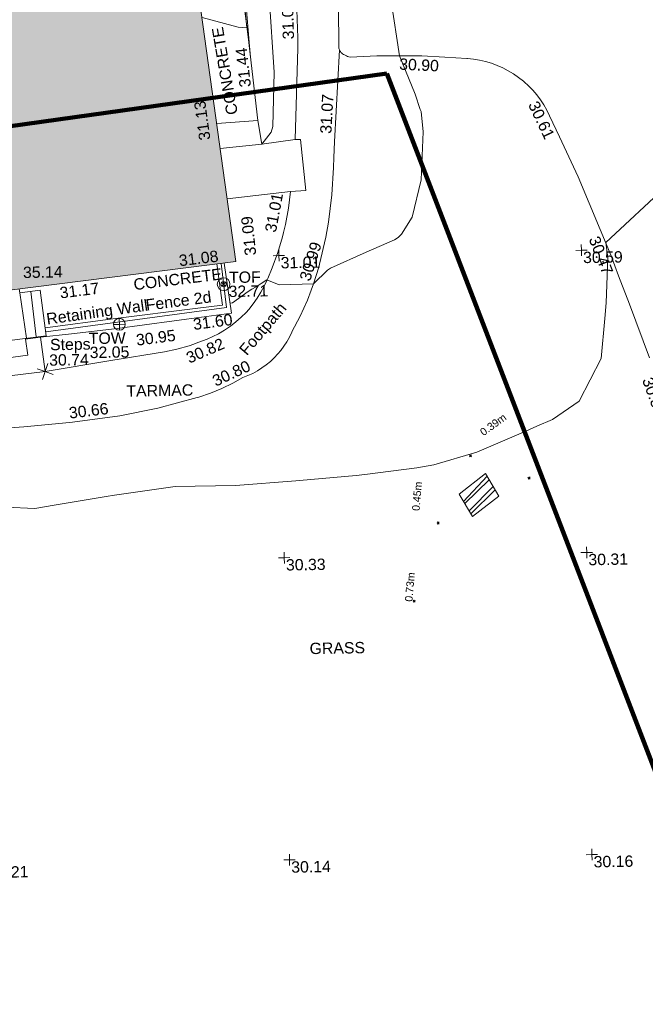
# Model space of a CAD drawing. Header units: millimetres. Extents: x -287732 to 520720, y -88450 to 287754.
# Tile 328 of 383: x 257428 to 278111, y 94462 to 127044. Entities that reach past the tile are written whole.
import ezdxf

# ---------------------------------------------------------------- set-up
doc = ezdxf.new("R2010")
doc.units = ezdxf.units.MM
for name, pattern in [('IMPORT-HIDDEN2 _3_', [4762.5, 3175, -1587.5]), ('IMPORT-UG_ELEC_QLB2 _2_', [2500, 1500, -300, 0, -50, 150, -300, 0, -200]), ('IMPORT-UG_ELEC_STREET LIGHTING_QLB2 _2_', [2700, 1500, -300, 0, -250, 150, -300, 0, -200])]:
    doc.linetypes.add(name, pattern=pattern)
for name, color, linetype, lineweight, true_color in [('00__TOPO__TOP_OF_FENCE_SYMBOL', 7, 'Continuous', 9, 0x666666), ('00_TOPO_TOP_OF_WALL', 7, 'Continuous', 9, 0x666666), ('00_UAV_BUILDING_OUTLINE', 5, 'Continuous', 9, 0x0000ff), ('00_UAV_EAVE', 7, 'Continuous', 9, 0x666666), ('00_UAV_FENCE', 7, 'Continuous', 9, 0x264c2f), ('00_UAV_FENCE_2D', 7, 'Continuous', 9, 0x264c2f), ('00_UAV_FOOTPATH', 7, 'Continuous', 9, 0xa50000), ('00_UAV_LEVEL_SPOT', 7, 'Continuous', 9, 0x666666), ('00_UAV_SLOPE_BOTTOM', 30, 'Continuous', 9, 0xff7f00), ('00_UAV_SLOPE_TOP', 40, 'Continuous', 9, 0xffbf00), ('00_UAV_STEPS', 7, 'Continuous', 9, 0x666666), ('00_UAV_TOP_OF_FENCE', 6, 'Continuous', 9, 0xff00ff), ('00_UAV_TOP_OF_WALL', 7, 'Continuous', 9, 0x666666), ('00_UAV_WALL_RETAINING', 7, 'Continuous', 9, 0x7c00a5), ('01_DTM_CONTOUR_MNR', 7, 'Continuous', 9, 0xa5a552), ('12333-PUM-2D-U-0001-C01 - Rev2_REVIT IMPORT_dwg', 7, 'Continuous', 9, 0x767676), ('A_RHA_Line', 7, 'Continuous', 9, 0x00a600), ('PUM-CHAMBER EXTENTS', 6, 'IMPORT-HIDDEN2 _3_', 9, 0xff00ff), ('PUM-ELECTRIC-QLB2', 1, 'IMPORT-UG_ELEC_QLB2 _2_', 9, 0xff0000)]:
    doc.layers.add(name, color=color, linetype=linetype, lineweight=lineweight, true_color=true_color)
for name, color, linetype, lineweight in [('00_UAV_DRIVE_WAY', 7, 'Continuous', 9), ('00_UAV_SURFACE', 7, 'Continuous', 9), ('00_UAV_SURVEY_TEXT', 7, 'Continuous', 9), ('A_RHA_Detail', 7, 'Continuous', 9), ('GEN-TEXT', 7, 'Continuous', 9)]:
    doc.layers.add(name, color=color, linetype=linetype, lineweight=lineweight)
doc.styles.add('Arial_1', font='arial.ttf', dxfattribs={"height": 250})
doc.styles.add('Swis721 Lt BT_2', font='swissl.ttf', dxfattribs={"height": 375})

# ---------------------------------------------------------------- blocks, each defined once
blk = doc.blocks.new('12333-PUM-2D-U-0001-C01 - Rev2_REVIT IMPORT_dwg_MSL_Node_Linework_1-2077247-Site Location Plan Proposed')
at = {"layer": '00_UAV_STEPS', "color": 254, "true_color": 0xcccccc, "flags": 128}
for points in [[(257, 705), (0, 0), (-705, 257)], [(705, -257), (0, 0), (-257, -705)]]:
    blk.add_lwpolyline(points, dxfattribs=at)
blk = doc.blocks.new('12333-PUM-2D-U-0001-C01 - Rev2_REVIT IMPORT_dwg_MSL_Node_LineworkTOF-2077248-Site Location Plan Proposed')
at = {"layer": '00__TOPO__TOP_OF_FENCE_SYMBOL', "color": 254, "true_color": 0xcccccc, "flags": 128}
for points in [[(165, 165), (0, 0), (-165, 165)], [(165, -165), (0, 0), (-165, -165)]]:
    blk.add_lwpolyline(points, dxfattribs=at)
at = {"layer": '00__TOPO__TOP_OF_FENCE_SYMBOL', "color": 254, "true_color": 0xcccccc}
for radius in [563, 234]:
    blk.add_circle((0, 0), radius, dxfattribs=at)
blk = doc.blocks.new('12333-PUM-2D-U-0001-C01 - Rev2_REVIT IMPORT_dwg_TOW-2077249-Site Location Plan Proposed')
at = {"layer": '00_TOPO_TOP_OF_WALL', "color": 254, "true_color": 0xcccccc, "flags": 128}
for points in [[(0, 525), (0, 0), (-525, 0)], [(525, 0), (0, 0), (0, -525)]]:
    blk.add_lwpolyline(points, dxfattribs=at)
at = {"layer": '00_TOPO_TOP_OF_WALL', "color": 254, "true_color": 0xcccccc}
blk.add_circle((0, 0), 525, dxfattribs=at)
blk = doc.blocks.new('12333-PUM-2D-U-0001-C01 - Rev2_REVIT IMPORT_dwg_UAV-2077255-Site Location Plan Proposed')
at = {"layer": '00_UAV_LEVEL_SPOT', "color": 254, "true_color": 0xcccccc, "flags": 128}
for points in [[(0, -500), (0, 0), (-500, 0)], [(500, 0), (0, 0), (0, 500)]]:
    blk.add_lwpolyline(points, dxfattribs=at)
blk = doc.blocks.new('12333-PUM-2D-U-0001-C01 - Rev2_REVIT IMPORT_dwg_MGS62954_T2_Galway_ITM_3d_Rev1-2077680-Site Location Plan Proposed')
at = {"layer": '00_UAV_DRIVE_WAY', "color": 254, "true_color": 0xcccccc, "flags": 128}
blk.add_lwpolyline([(534182184, 725666408), (534181555, 725668195), (534181216, 725669136), (534180977, 725669800), (534179932, 725672437), (534179339, 725673766), (534179025, 725674469), (534178940, 725674652), (534178843, 725674830), (534178735, 725675002), (534178616, 725675166), (534178488, 725675323), (534178350, 725675471), (534178202, 725675610), (534178180, 725675630), (534178023, 725675758), (534177859, 725675876), (534177687, 725675984), (534177509, 725676081), (534177325, 725676166), (534177137, 725676239), (534176944, 725676301), (534176747, 725676350), (534176548, 725676387), (534176347, 725676411), (534176319, 725676414), (534175601, 725676470), (534174842, 725676530), (534173354, 725676553), (534172472, 725676523), (534172428, 725676535), (534172385, 725676550), (534172343, 725676568), (534172302, 725676588), (534172263, 725676611), (534172253, 725676617), (534172216, 725676643), (534172180, 725676671), (534172162, 725676686), (534172147, 725676713), (534172134, 725676740), (534172122, 725676769), (534172121, 725676771), (534172111, 725676800), (534172104, 725676830), (534172098, 725676860), (534172096, 725676869), (534172115, 725678182)], dxfattribs=at)
at = {"layer": '00_UAV_FENCE', "color": 254, "true_color": 0xcccccc, "flags": 128}
blk.add_lwpolyline([(534169384, 725674483), (534169103, 725677252), (534168906, 725679071), (534168866, 725679449), (534168816, 725679904), (534168565, 725681874), (534167144, 725681656)], dxfattribs=at)
at = {"layer": '00_UAV_FENCE_2D', "color": 254, "true_color": 0xcccccc, "flags": 128}
blk.add_lwpolyline([(534162245, 725667609), (534168236, 725668309), (534168081, 725669774)], dxfattribs=at)
at = {"layer": '00_UAV_FOOTPATH', "color": 254, "true_color": 0xcccccc, "flags": 128}
for points in [[(534169384, 725674483), (534169496, 725673700), (534170600, 725673834), (534170746, 725676854), (534170747, 725676902), (534170752, 725677195), (534170707, 725679370)], [(534159344, 725664360), (534161468, 725664483), (534162750, 725664580), (534163075, 725664605), (534164646, 725664786), (534165906, 725665021), (534167213, 725665347), (534167270, 725665363), (534167654, 725665484), (534167657, 725665485), (534168036, 725665632), (534168405, 725665803), (534168740, 725665983), (534168905, 725666045), (534169066, 725666118), (534169222, 725666200), (534169372, 725666292), (534169517, 725666394), (534169654, 725666504), (534169785, 725666623), (534169907, 725666749), (534170002, 725666859), (534170110, 725666999), (534170208, 725667145), (534170297, 725667297), (534170377, 725667454), (534170385, 725667473), (534170667, 725667982), (534170914, 725668505), (534171046, 725668835), (534171130, 725669045), (534171311, 725669598), (534171339, 725669696), (534171556, 725670581), (534171651, 725671072), (534171781, 725671974), (534171854, 725672883), (534171866, 725673208), (534171904, 725673736), (534172121, 725676771)], [(534162203, 725666297), (534164381, 725666626), (534166156, 725666885), (534166569, 725666965), (534166977, 725667071), (534167130, 725667119), (534167179, 725667134), (534167575, 725667278), (534167960, 725667446), (534168161, 725667562), (534168353, 725667689), (534168538, 725667828), (534168713, 725667979), (534168878, 725668140), (534168969, 725668238), (534169117, 725668415), (534169255, 725668600), (534169380, 725668795), (534169493, 725668996), (534169593, 725669204), (534169614, 725669253), (534169769, 725669595), (534169967, 725670103), (534170132, 725670622), (534170167, 725670757), (534170236, 725671024), (534170344, 725671558), (534170419, 725672109)], [(534168319, 725671903), (534169272, 725671997), (534170419, 725672109)]]:
    blk.add_lwpolyline(points, dxfattribs=at)
at = {"layer": '00_UAV_SLOPE_BOTTOM', "color": 254, "true_color": 0xcccccc, "flags": 128}
blk.add_lwpolyline([(534168593, 725681906), (534168983, 725679476), (534169148, 725676943), (534169171, 725676582)], dxfattribs=at)
at = {"layer": '00_UAV_SLOPE_TOP', "color": 254, "true_color": 0xcccccc, "flags": 128}
blk.add_lwpolyline([(534169496, 725673700), (534169809, 725674083), (534169870, 725674271), (534169945, 725676067), (534169830, 725678573), (534169824, 725678717), (534169675, 725679946), (534169441, 725680916), (534169351, 725681187), (534169249, 725681418), (534169153, 725681554), (534168979, 725681803), (534168880, 725681872), (534168764, 725681916), (534168593, 725681906)], dxfattribs=at)
at = {"layer": '00_UAV_STEPS', "color": 254, "true_color": 0xcccccc}
for p, q in [((534161410, 725668914), (534161608, 725667411)), ((534161775, 725668954), (534161928, 725667447))]:
    blk.add_line(p, q, dxfattribs=at)
at = {"layer": '00_UAV_STEPS', "color": 254, "true_color": 0xcccccc, "flags": 128}
blk.add_lwpolyline([(534161396, 725669042), (534161410, 725668914), (534162091, 725668990), (534162259, 725667484), (534160960, 725667339), (534160749, 725669227), (534160647, 725670141), (534160945, 725670174)], dxfattribs=at)
blk.add_lwpolyline([(534159854, 725666641), (534161636, 725666847), (534161575, 725667376), (534162071, 725667434), (534162203, 725666297), (534159917, 725666067)], close=True, dxfattribs=at)
at = {"layer": '00_UAV_SURFACE', "color": 254, "true_color": 0xcccccc}
for p, q in [((534169384, 725674483), (534168018, 725674403)), ((534169496, 725673700), (534168117, 725673582))]:
    blk.add_line(p, q, dxfattribs=at)
at = {"layer": '00_UAV_SURFACE', "color": 254, "true_color": 0xcccccc, "flags": 128}
blk.add_lwpolyline([(534170419, 725672109), (534170925, 725672137), (534170784, 725673826), (534170600, 725673834)], dxfattribs=at)
at = {"layer": '00_UAV_WALL_RETAINING', "color": 254, "true_color": 0xcccccc, "flags": 128}
for points in [[(534168182, 725669785), (534168402, 725668121), (534166912, 725667952), (534165105, 725667743), (534164609, 725667686), (534163096, 725667531), (534162071, 725667434)], [(534162230, 725667748), (534164559, 725668014), (534167200, 725668295), (534168103, 725668392), (534167939, 725669759)]]:
    blk.add_lwpolyline(points, dxfattribs=at)
at = {"layer": '01_DTM_CONTOUR_MNR', "color": 254, "true_color": 0xcccccc, "flags": 128}
for points in [[(534173854, 725678356), (534174100, 725676540), (534174595, 725675267), (534174749, 725674756), (534174765, 725674731), (534174777, 725674709), (534174786, 725674686), (534174834, 725674016), (534174749, 725672420), (534174430, 725671198), (534174066, 725670633), (534173955, 725670531), (534173827, 725670454), (534172880, 725670059), (534171694, 725669553), (534171600, 725669490), (534171130, 725669050), (534169989, 725669031), (534169590, 725669200), (534169398, 725669083), (534169229, 725668983), (534169079, 725668909), (534168956, 725668834), (534168434, 725668467), (534168358, 725668450)], [(534166952, 725683247), (534167398, 725682555), (534167565, 725682009), (534167507, 725681788), (534167840, 725681767), (534168317, 725681837), (534168490, 725681900), (534168575, 725681880), (534168703, 725680925), (534168873, 725679762), (534168937, 725679229), (534169070, 725677550), (534168779, 725677584), (534167594, 725677922)], [(534182903, 725672122), (534180810, 725670240), (534180862, 725669829), (534180867, 725669739), (534180784, 725668247), (534180740, 725667726), (534180591, 725666414), (534179835, 725665015), (534178946, 725664420), (534178430, 725664209), (534178054, 725664044), (534176430, 725663381), (534174999, 725662989), (534174430, 725662896), (534172716, 725662706), (534172430, 725662680), (534170551, 725662541), (534170430, 725662534), (534168430, 725662420), (534166430, 725662420), (534164430, 725662168), (534164144, 725662134), (534162430, 725661871), (534161787, 725661777), (534160823, 725661837)]]:
    blk.add_lwpolyline(points, dxfattribs=at)
at = {"xscale": 0.375, "yscale": 0.375, "zscale": 0.375}
for name, p in [('12333-PUM-2D-U-0001-C01 - Rev2_REVIT IMPORT_dwg_UAV-2077255-Site Location Plan Proposed', (534170000, 725670000)), ('12333-PUM-2D-U-0001-C01 - Rev2_REVIT IMPORT_dwg_UAV-2077255-Site Location Plan Proposed', (534180000, 725670000)), ('12333-PUM-2D-U-0001-C01 - Rev2_REVIT IMPORT_dwg_MSL_Node_LineworkTOF-2077248-Site Location Plan Proposed', (534168152, 725669086)), ('12333-PUM-2D-U-0001-C01 - Rev2_REVIT IMPORT_dwg_TOW-2077249-Site Location Plan Proposed', (534164684, 725667817)), ('12333-PUM-2D-U-0001-C01 - Rev2_REVIT IMPORT_dwg_MSL_Node_Linework_1-2077247-Site Location Plan Proposed', (534162203, 725666297)), ('12333-PUM-2D-U-0001-C01 - Rev2_REVIT IMPORT_dwg_UAV-2077255-Site Location Plan Proposed', (534170000, 725660000)), ('12333-PUM-2D-U-0001-C01 - Rev2_REVIT IMPORT_dwg_UAV-2077255-Site Location Plan Proposed', (534180000, 725660000)), ('12333-PUM-2D-U-0001-C01 - Rev2_REVIT IMPORT_dwg_UAV-2077255-Site Location Plan Proposed', (534170000, 725650000)), ('12333-PUM-2D-U-0001-C01 - Rev2_REVIT IMPORT_dwg_UAV-2077255-Site Location Plan Proposed', (534180000, 725650000))]:
    blk.add_blockref(name, p, dxfattribs=at)
at = {"layer": '00_UAV_BUILDING_OUTLINE', "color": 251, "true_color": 0x666666, "char_height": 375, "width": 1495.9, "attachment_point": 1, "line_spacing_factor": 1.005062, "style": 'Swis721 Lt BT_2'}
for s, insert, rotation in [('31.13', (534167433, 725673836), 96.8735), ('31.09', (534168878, 725669997), 94.9322), ('31.17', (534162711, 725669077), 6.2504)]:
    blk.add_mtext(s, dxfattribs=dict(at, insert=insert, rotation=rotation))
at = {"layer": '00_UAV_DRIVE_WAY', "color": 251, "true_color": 0x666666, "char_height": 375, "width": 1495.9, "attachment_point": 1, "line_spacing_factor": 1.005062, "style": 'Swis721 Lt BT_2'}
for s, insert, rotation in [('30.90', (534174099, 725676457), 356.3608), ('30.61', (534178657, 725675007), 294.3615), ('30.47', (534180594, 725670502), 290.3384), ('30.32', (534182282, 725665799), 289.0314)]:
    blk.add_mtext(s, dxfattribs=dict(at, insert=insert, rotation=rotation))
at = {"layer": '00_UAV_EAVE', "insert": (534161528, 725669779), "char_height": 375, "width": 1495.9, "attachment_point": 1, "line_spacing_factor": 1.005062, "style": 'Swis721 Lt BT_2'}
blk.add_mtext('35.14', dxfattribs=at)
at = {"layer": '00_UAV_FENCE_2D', "color": 251, "true_color": 0x666666, "insert": (534165547, 725668625), "char_height": 375, "width": 2545.41, "attachment_point": 1, "rotation": 6.3371, "line_spacing_factor": 1.005062, "style": 'Swis721 Lt BT_2'}
blk.add_mtext('Fence 2d', dxfattribs=at)
at = {"layer": '00_UAV_FOOTPATH', "color": 251, "true_color": 0x666666, "char_height": 375, "attachment_point": 1, "line_spacing_factor": 1.005062, "style": 'Swis721 Lt BT_2'}
for s, insert, width, rotation in [('31.08', (534170249, 725677147), 1495.9, 90.5591), ('31.07', (534171428, 725674020), 1495.9, 85.9064), ('31.01', (534169543, 725670822), 1495.9, 78.4155), ('30.99', (534170655, 725669228), 1495.9, 71.6395), ('Footpath', (534168597, 725666936), 2436.18, 48.6024), ('30.82', (534166830, 725666821), 1495.9, 22.4111), ('30.80', (534167681, 725666038), 1495.9, 23.9392), ('30.66', (534162948, 725665099), 1495.9, 5.8455)]:
    blk.add_mtext(s, dxfattribs=dict(at, insert=insert, width=width, rotation=rotation))
at = {"layer": '00_UAV_LEVEL_SPOT', "char_height": 375, "width": 1495.9, "attachment_point": 1, "line_spacing_factor": 1.005062, "style": 'Swis721 Lt BT_2'}
for s, insert in [('31.01', (534170052, 725669949)), ('30.59', (534180052, 725669949)), ('30.33', (534170052, 725659949)), ('30.31', (534180052, 725659949)), ('30.21', (534160052, 725649949)), ('30.14', (534170052, 725649949)), ('30.16', (534180052, 725649949))]:
    blk.add_mtext(s, dxfattribs=dict(at, insert=insert))
at = {"layer": '00_UAV_SLOPE_BOTTOM', "color": 251, "true_color": 0x666666, "insert": (534168800, 725675571), "char_height": 375, "width": 1495.9, "attachment_point": 1, "rotation": 95.1724, "line_spacing_factor": 1.005062, "style": 'Swis721 Lt BT_2'}
blk.add_mtext('31.44', dxfattribs=at)
at = {"layer": '00_UAV_STEPS', "char_height": 375, "attachment_point": 1, "line_spacing_factor": 1.005062, "style": 'Swis721 Lt BT_2'}
for s, insert, width in [('Steps', (534162381, 725667373), 1552.89), ('30.74', (534162343, 725666862), 1495.9)]:
    blk.add_mtext(s, dxfattribs=dict(at, insert=insert, width=width))
at = {"layer": '00_UAV_SURVEY_TEXT', "color": 251, "true_color": 0x666666, "char_height": 375, "width": 3286.24, "attachment_point": 1, "line_spacing_factor": 1.005062, "style": 'Swis721 Lt BT_2'}
for insert, rotation in [((534168354, 725674658), 98.7503), ((534165158, 725669312), 5.944)]:
    blk.add_mtext('CONCRETE', dxfattribs=dict(at, insert=insert, rotation=rotation))
at = {"layer": '00_UAV_SURVEY_TEXT', "color": 251, "true_color": 0x666666, "char_height": 375, "attachment_point": 1, "line_spacing_factor": 1.005062, "style": 'Swis721 Lt BT_2'}
for s, insert, width in [('TARMAC', (534164877, 725665793), 2450.43), ('GRASS', (534170785, 725657170), 2018.28)]:
    blk.add_mtext(s, dxfattribs=dict(at, insert=insert, width=width))
at = {"layer": '00_UAV_TOP_OF_FENCE', "color": 251, "true_color": 0x666666, "char_height": 375, "attachment_point": 1, "line_spacing_factor": 1.005062, "style": 'Swis721 Lt BT_2'}
for s, insert, width in [('TOF', (534168336, 725669494), 1163.48), ('32.71', (534168313, 725669031), 1495.9)]:
    blk.add_mtext(s, dxfattribs=dict(at, insert=insert, width=width))
at = {"layer": '00_UAV_TOP_OF_WALL', "char_height": 375, "attachment_point": 1, "line_spacing_factor": 1.005062, "style": 'Swis721 Lt BT_2'}
for s, insert, width in [('TOW', (534163664, 725667555), 1343.94), ('32.05', (534163687, 725667091), 1495.9)]:
    blk.add_mtext(s, dxfattribs=dict(at, insert=insert, width=width))
at = {"layer": '00_UAV_WALL_RETAINING', "color": 251, "true_color": 0x666666, "char_height": 375, "attachment_point": 1, "line_spacing_factor": 1.005062, "style": 'Swis721 Lt BT_2'}
for s, insert, width, rotation in [('31.08', (534166671, 725670077), 1495.9, 5.8731), ('Retaining Wall', (534162253, 725668221), 3832.36, 6.9384), ('31.60', (534167100, 725667958), 1495.9, 6.551), ('30.95', (534165209, 725667473), 1495.9, 6.2189)]:
    blk.add_mtext(s, dxfattribs=dict(at, insert=insert, width=width, rotation=rotation))
blk = doc.blocks.new('12333-PUM-2D-U-0001-C01 - Rev2_REVIT IMPORT_dwg-1620468-Site Location Plan Proposed')
at = {"layer": 'PUM-CHAMBER EXTENTS', "true_color": 0xffaaff}
h = blk.add_hatch(dxfattribs=at)
h.set_pattern_fill('FP_3', color=211, style=0, pattern_type=2)
h.set_pattern_definition([(45, (-533641079.65, -725615854.36), (-265.16504294, 265.16504294), []), (45, (-533640902.87, -725615854.36), (-265.16504294, 265.16504294), [])])
h.paths.add_polyline_path([(535170, 45403), (536049, 46064), (535619, 46812), (534740, 46151)])
at = {"layer": 'GEN-TEXT', "color": 253, "true_color": 0xaaaaaa}
for p, q in [((535098, 47376), (535169, 47447)), ((535169, 47376), (535098, 47447)), ((537024, 46604), (537095, 46675)), ((537095, 46604), (537024, 46675)), ((533993, 45171), (534064, 45242)), ((534064, 45171), (533993, 45242)), ((533153, 42596), (533224, 42667)), ((533224, 42596), (533153, 42667))]:
    blk.add_line(p, q, dxfattribs=at)
at = {"layer": 'PUM-CHAMBER EXTENTS', "color": 211, "linetype": 'Continuous', "true_color": 0xffaaff, "flags": 128}
blk.add_lwpolyline([(536049, 46064), (535619, 46812), (534740, 46151), (535170, 45403)], close=True, dxfattribs=at)
blk.add_blockref('12333-PUM-2D-U-0001-C01 - Rev2_REVIT IMPORT_dwg_MGS62954_T2_Galway_ITM_3d_Rev1-2077680-Site Location Plan Proposed', (-533641080, -725615854))
at = {"layer": 'PUM-ELECTRIC-QLB2', "char_height": 250, "width": 1160.03, "attachment_point": 2, "line_spacing_factor": 0.941778, "style": 'Arial_1'}
for s, insert, rotation in [('0.39m', (535830, 48532), 35.0402), ('0.45m', (533220, 46117), 84.0754), ('0.73m', (532931, 43118), 84.0754)]:
    blk.add_mtext(s, dxfattribs=dict(at, insert=insert, rotation=rotation))

msp = doc.modelspace()

# ---------------------------------------------------------------- hatches: boundary and pattern name
at = {"layer": 'A_RHA_Detail', "true_color": 0xc0c0c0}
h = msp.add_hatch(color=9, dxfattribs=at)
h.paths.add_polyline_path([(-80881, -68503), (-80401, -68483), (-80401, -62985), (-24475, -63009), (-24456, -50840), (-36623, -50832), (-36623, -44229), (-50959, -44218), (-50959, -42574), (-54564, -42571), (-54566, -45054), (-92409, -45027), (-92412, -49202), (-100062, -49202), (-100052, -64853), (-86121, -64853), (-86092, -62958), (-84861, -62958), (-84855, -68240), (-80871, -68240)])
h.paths.add_polyline_path([(-137239, -68462), (-132720, -68433), (-132847, -62850), (-130455, -62917), (-130498, -61356), (-117581, -61423), (-117492, -49184), (-125137, -49178), (-125134, -45033), (-163007, -45006), (-163007, -44090), (-163124, -44090), (-163123, -42384), (-166564, -42384), (-166565, -44044), (-193158, -44025), (-193195, -62864), (-137270, -62917), (-137254, -65680)])
h.paths.add_polyline_path([(120311, -32334), (120312, -31611), (133451, -31638), (133469, -19718), (121296, -19692), (121320, -8191), (112277, -8172), (112263, -14811), (78286, -14740), (78293, -8167), (75242, -8161), (69356, -8153), (69354, -9157), (68373, -9155), (68373, -13706), (69334, -13708), (69325, -16250), (66623, -16250), (66620, -17995), (65989, -17995), (65985, -19731), (57152, -19712), (57127, -31560), (70278, -31587), (70278, -32272), (78264, -32285), (78267, -31020), (112336, -31091), (112336, -32318), (119781, -32333)])
h.paths.add_polyline_path([(7504, -1791), (15482, -674), (15484, 148), (56188, 206), (56156, 14338), (18017, 14236), (17968, 34313), (21727, 34324), (21709, 40608), (18010, 40608), (17996, 45484), (9770, 45421), (3966, 45447), (3985, 14177), (1023, 14177), (-277, 14191), (-232, 5968), (-226, 194), (553, 183), (7478, 143), (7489, -674)])
h.paths.add_polyline_path([(77756, 53), (77730, 1700), (94464, 1660), (94606, 17991), (88810, 18015), (88800, 14437), (69414, 14458), (69377, 100), (75242, 67)])
h.paths.add_polyline_path([(61252, 46454), (105775, 46473), (105768, 61853), (92285, 61853), (92309, 65784), (96107, 65768), (96060, 75209), (101085, 75072), (104988, 74765), (108404, 74364), (112009, 73787), (115645, 73050), (116891, 72762), (120209, 71893), (120865, 71704), (124136, 70670), (127436, 69481), (127820, 69395), (128274, 69332), (128732, 69307), (129190, 69320), (129645, 69372), (130095, 69461), (130535, 69588), (130963, 69751), (131376, 69950), (131771, 70182), (132163, 70461), (132496, 70742), (132821, 71065), (133117, 71414), (133384, 71787), (133617, 72179), (133817, 72591), (133983, 73018), (134112, 73458), (134204, 73907), (134258, 74362), (134273, 74820), (134251, 75277), (134190, 75731), (134091, 76179), (133955, 76617), (133783, 77041), (133576, 77450), (133336, 77840), (133064, 78209), (132762, 78554), (132432, 78872), (132077, 79161), (131698, 79420), (131300, 79646), (131094, 79746), (132146, 83110), (122788, 86283), (121604, 82800), (117096, 83871), (116842, 83526), (116121, 91222), (110238, 91274), (110194, 90435), (104988, 90486), (104973, 94310), (103746, 94310), (103840, 122852), (96365, 122932), (96350, 123952), (104556, 123902), (104607, 120249), (125503, 120134), (125662, 137657), (114480, 137699), (114382, 129150), (104644, 129188), (104578, 126217), (101184, 126159), (101265, 135959), (89967, 135989), (89928, 125824), (93631, 125841), (93581, 122932), (88697, 122905), (88679, 95739), (86378, 95739), (86378, 96178), (83280, 96201), (83274, 95736), (70170, 95733), (70166, 96272), (66675, 96257), (66655, 95756), (65785, 95756), (65888, 117471), (53473, 117488), (53434, 98570), (40649, 98570), (40610, 94406), (38854, 94410), (38849, 89464), (40612, 89518), (40665, 86258), (38372, 86306), (38370, 76901), (50938, 76944), (50923, 74599), (56485, 74589), (56485, 75195), (92465, 75233), (92646, 71767), (89811, 69363), (85313, 69361), (85313, 66907), (75210, 66903), (75210, 63816), (70819, 63816), (70819, 64253), (69457, 64253), (69456, 66902), (61303, 66899), (61305, 63970), (70500, 63970), (70500, 61853), (61246, 61849), (61252, 46656)])
h.paths.add_polyline_path([(-17153, 48569), (-17153, 60770), (-29363, 60775), (-29363, 67399), (-43507, 67405), (-43489, 69093), (-45766, 69109), (-45794, 67405), (-47272, 67404), (-47272, 66455), (-86005, 66469), (-86007, 60522), (-92663, 60522), (-92665, 50184), (-79752, 50180), (-79752, 48591), (-17158, 48569)])
h.paths.add_polyline_path([(-201056, 48629), (-138378, 48635), (-138378, 50133), (-125468, 50134), (-125469, 60566), (-132187, 60566), (-132187, 66533), (-170643, 66806), (-170643, 67739), (-200340, 67489), (-200349, 60828), (-201058, 60828), (-201057, 51102)])
h.paths.add_polyline_path([(-240052, 54769), (-239444, 54811), (-239187, 54842), (-238765, 54941), (-238382, 55122), (-237990, 55355), (-237269, 55936), (-237032, 56226), (-236793, 56569), (-236555, 57004), (-236433, 57267), (-236300, 57753), (-236251, 58017), (-236236, 58516), (-236233, 58988), (-236214, 59823), (-236364, 59821), (-236634, 60698), (-236392, 61432), (-236225, 61435), (-236202, 62638), (-232564, 62639), (-232564, 63049), (-232732, 63049), (-232860, 63458), (-232732, 63914), (-232561, 63914), (-232515, 70598), (-240629, 70599), (-240630, 72351), (-246413, 72347), (-246413, 70616), (-254450, 70619), (-254455, 70754), (-254470, 73192), (-263883, 73268), (-263902, 68261), (-263715, 68260), (-263553, 67820), (-263719, 67392), (-263914, 67392), (-263957, 58634), (-260181, 58611), (-260192, 56354), (-257185, 56339), (-257213, 57093), (-257339, 57093), (-257471, 57532), (-257339, 58062), (-257203, 58064), (-257174, 58599), (-256478, 58575), (-256478, 58789), (-256013, 58912), (-255397, 58781), (-255397, 58596), (-243810, 58586), (-243805, 58352), (-243741, 57885), (-243619, 57422), (-243424, 56944), (-243247, 56608), (-243003, 56250), (-242732, 55933), (-242372, 55603), (-242141, 55425), (-241805, 55217), (-241529, 55077), (-241101, 54917), (-240836, 54841), (-240453, 54789), (-240219, 54777)])
h.paths.add_polyline_path([(40277, 59895), (40329, 69197), (36589, 69218), (36619, 74674), (32264, 74687), (32233, 69156), (11917, 69270), (11967, 78219), (29088, 78123), (29143, 88141), (15719, 88216), (15733, 90590), (4594, 90652), (4525, 78265), (10097, 78234), (10077, 74773), (4548, 74804), (4466, 60107), (19126, 60025), (19140, 62528), (31739, 62457), (31725, 59943), (38370, 59906)])
h.paths.add_polyline_path([(-246083, 72334), (-246083, 72334), (-246208, 72334)])
h.paths.add_polyline_path([(-114575, 112178), (-114575, 112178), (-114707, 115802)])
h.paths.add_polyline_path([(-154700, 101760), (-114382, 101776), (-114382, 106927), (-113756, 106927), (-113758, 111847), (-114432, 111847), (-114432, 112178), (-114575, 112178), (-114579, 121707), (-123057, 121707), (-123069, 156453), (-119381, 156454), (-119381, 160166), (-115501, 160167), (-115503, 166207), (-132412, 166600), (-132412, 166666), (-135275, 166665), (-135275, 166628), (-135911, 166628), (-135911, 166352), (-152521, 166346), (-152518, 159143), (-150699, 159118), (-150759, 122561), (-151059, 122561), (-151061, 121302), (-154138, 121373), (-154138, 121865), (-154704, 121867), (-154689, 119352), (-154746, 119352), (-154746, 118722), (-160794, 118749), (-160794, 119411), (-163852, 119422), (-163855, 118762), (-167569, 118779), (-166635, 124395), (-166930, 124500), (-167569, 124708), (-168028, 124841), (-168631, 124991), (-169238, 125117), (-169850, 125220), (-170466, 125298), (-171089, 125352), (-171704, 125381), (-172325, 125386), (-172782, 125375), (-173402, 125337), (-174110, 125263), (-174634, 125190), (-175245, 125081), (-176047, 124896), (-176665, 124725), (-177045, 124609), (-177632, 124405), (-176665, 118819), (-177559, 118822), (-177662, 125263), (-176365, 126543), (-159462, 126320), (-157058, 128609), (-157061, 136153), (-158639, 137740), (-159352, 137740), (-161634, 140201), (-168728, 140257), (-171035, 137943), (-174184, 137943), (-176460, 140292), (-177342, 140292), (-177342, 140358), (-183429, 140356), (-185922, 137917), (-185922, 131757), (-186907, 131757), (-187725, 130810), (-187724, 127376), (-186481, 126305), (-186479, 122327), (-185176, 121059), (-180304, 121059), (-180304, 118802), (-193555, 118802), (-193555, 133118), (-192594, 133118), (-192594, 134201), (-192225, 134201), (-192226, 136615), (-192595, 136615), (-192595, 137734), (-193589, 137734), (-193589, 147475), (-193163, 147493), (-192766, 147531), (-192360, 147590), (-192200, 147617), (-191883, 147683), (-191569, 147762), (-191258, 147853), (-190829, 148002), (-190648, 148071), (-190350, 148198), (-190057, 148336), (-189770, 148486), (-189405, 148698), (-189133, 148873), (-188868, 149059), (-188610, 149255), (-188355, 149465), (-188080, 149714), (-187885, 149902), (-187546, 150266), (-187446, 150378), (-187241, 150629), (-187046, 150888), (-186862, 151154), (-186546, 151670), (-186524, 151707), (-163675, 151670), (-163688, 148134), (-157304, 148136), (-157304, 155760), (-157557, 155765), (-157556, 166678), (-187009, 166700), (-187013, 162054), (-188707, 162045), (-188706, 155022), (-188738, 154651), (-188799, 154283), (-188857, 154035), (-188966, 153679), (-189103, 153333), (-189266, 152998), (-189455, 152677), (-189645, 152421), (-189917, 152104), (-190213, 151809), (-190531, 151539), (-190869, 151294), (-191225, 151076), (-191598, 150887), (-192093, 150683), (-192519, 150562), (-192904, 150482), (-193187, 150441), (-193594, 150407), (-193595, 151460), (-205369, 151455), (-205354, 113350), (-207187, 113349), (-207184, 105991), (-205313, 105991), (-205311, 101770), (-175489, 101781), (-175489, 110890), (-154703, 110898), (-154700, 102692)])
h.paths.add_polyline_path([(193736, 113048), (208865, 114991), (208976, 114127), (216448, 115086), (216039, 118272), (232649, 120405), (233426, 114352), (240632, 115278), (239855, 121330), (256407, 123456), (257092, 118089), (264572, 119041), (261878, 138525), (259179, 138222), (259197, 137439), (254686, 136897), (255413, 131315), (240853, 129522), (239771, 137919), (240650, 138010), (240062, 142777), (239166, 142685), (237631, 151018), (266173, 154561), (271297, 142612), (276532, 144861), (274942, 148528), (302075, 160135), (300216, 164320), (301528, 164907), (300405, 167478), (299017, 166946), (295627, 174519), (294333, 177537), (287289, 174519), (289428, 169661), (272957, 162557), (271943, 164897), (267016, 162764), (268502, 159357), (265200, 157946), (226856, 153147), (227510, 148852), (228281, 141179), (227302, 141050), (227895, 136433), (228749, 136524), (229602, 128024), (217691, 126494), (217642, 126874), (215139, 126553), (215195, 126113), (215016, 126090), (214841, 127450), (192259, 124549), (193486, 114991)])
h.paths.add_polyline_path([(-78076, 117606), (-78076, 117610), (-78070, 129486), (-74723, 129478), (-74723, 125436), (-48016, 125380), (-47997, 135873), (-61198, 135902), (-74715, 135924), (-74724, 131865), (-78070, 131873), (-78063, 149550), (-58292, 149542), (-58292, 148946), (-37708, 148938), (-37703, 159740), (-44148, 159743), (-44148, 162961), (-49830, 162961), (-49831, 160632), (-78494, 160644), (-78494, 161615), (-78739, 161615), (-78692, 168188), (-90845, 168127), (-90963, 152687), (-89065, 152686), (-89080, 117610), (-78375, 117606)])
h.paths.add_polyline_path([(69255, 129236), (69260, 136168), (86068, 136131), (86009, 164703), (58790, 164724), (58790, 170119), (54460, 170122), (54457, 166153), (47042, 166159), (47041, 164669), (39173, 164675), (39173, 164079), (17015, 164095), (17002, 147267), (12660, 147267), (12654, 139138), (17031, 139135), (17025, 129935), (39191, 129919), (39191, 129258), (69014, 129236)])
h.paths.add_polyline_path([(39266, 139468), (33051, 139484), (33088, 153428), (39278, 153412), (39278, 152830), (43058, 152820), (43025, 140093), (39267, 140093)])
h.paths.add_polyline_path([(1980, 189123), (18699, 189180), (18678, 195254), (24349, 195273), (24335, 199551), (28830, 199566), (28798, 208816), (24335, 208806), (24334, 209113), (16812, 209088), (16807, 208844), (6772, 208809), (6797, 201489), (-8471, 201437), (-8471, 200429), (-11856, 200418), (-11824, 190892), (-7615, 190907), (-7615, 190171), (-4609, 190169), (-4608, 190917), (1973, 190939), (1977, 189837)])
h.paths.add_polyline_path([(-20506, 190640), (-20122, 206347), (-41550, 207015), (-41462, 210450), (-31391, 210152), (-31079, 223863), (-44305, 224231), (-44491, 211866), (-47510, 211943), (-47723, 203659), (-47076, 203635), (-47175, 199532), (-46801, 199520), (-46874, 195479), (-44600, 195425), (-44686, 192243), (-38074, 192136), (-38104, 191127), (-21538, 190669)])
h.paths.add_polyline_path([(16801, 195962), (9657, 196015), (9644, 199514), (11632, 199486), (11632, 203322), (16807, 203391), (16801, 195984)])
h.paths.add_polyline_path([(122085, 200536), (122088, 206386), (125211, 206386), (125211, 206646), (126203, 206646), (126203, 207041), (130401, 206979), (130444, 209883), (126203, 209946), (126203, 214624), (127365, 214624), (127365, 225380), (126160, 225380), (126207, 241475), (119483, 241496), (119479, 246182), (109944, 246175), (109953, 233033), (115001, 233033), (115000, 208653), (112026, 208653), (112024, 200539), (122025, 200536)])
h.paths.add_polyline_path([(30087, 200987), (38031, 201029), (38031, 202923), (38110, 202923), (38067, 208828), (38013, 208828), (38012, 209013), (30045, 208970), (30077, 202923)])
h.paths.add_polyline_path([(195986, 205662), (202897, 206052), (202677, 209946), (195766, 209555)])
h.paths.add_polyline_path([(-91652, 206393), (-79454, 206433), (-79629, 238246), (-68904, 238215), (-68919, 246313), (-68919, 246314), (-68757, 246313), (-68755, 246639), (-79620, 246651), (-79607, 247344), (-82155, 247318), (-82155, 247488), (-91641, 247473), (-91639, 246846), (-131470, 246641), (-131470, 250160), (-142857, 250177), (-142864, 246220), (-165119, 246272), (-165040, 253908), (-178677, 253930), (-178700, 238177), (-138599, 238209), (-138548, 206628), (-126647, 206572), (-126667, 234826), (-124963, 234826), (-124969, 234688), (-91596, 234664), (-91651, 207156)])
h.paths.add_polyline_path([(142124, 209114), (152768, 209127), (152745, 227013), (142101, 226999), (142122, 210583)])
h.paths.add_polyline_path([(168999, 209275), (169027, 226860), (161687, 226877), (161648, 209291), (168847, 209275)])
h.paths.add_polyline_path([(49761, 218477), (49794, 223316), (41274, 223363), (41274, 223291), (32187, 223352), (32202, 225553), (20082, 225635), (20035, 218708), (31566, 218630), (31566, 218599), (49750, 218477)])
h.paths.add_polyline_path([(162362, 234154), (162367, 241590), (135261, 241631), (135249, 234198), (160249, 234157)])
h.paths.add_polyline_path([(176459, 246710), (176516, 252173), (168884, 252253), (168935, 257069), (164355, 257117), (164296, 251512), (164417, 251511), (164368, 246837), (171460, 246762)])

# ---------------------------------------------------------------- linework, layer by layer
at = {"layer": 'A_RHA_Line', "color": 7}
for p, q in [((264572, 119041), (261878, 138525)), ((257092, 118089), (264572, 119041))]:
    msp.add_line(p, q, dxfattribs=at)
at = {"layer": 'A_RHA_Line', "color": 1, "lineweight": 140, "true_color": 0xff0000}
for p in [(174338, 111883), (287667, 78116)]:
    msp.add_line(p, (269567, 125267), dxfattribs=at)

# ---------------------------------------------------------------- block references
at = {"layer": '12333-PUM-2D-U-0001-C01 - Rev2_REVIT IMPORT_dwg', "color": 254, "linetype": 'IMPORT-UG_ELEC_STREET LIGHTING_QLB2 _2_', "true_color": 0xffd4d4, "rotation": 0.9999999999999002}
msp.add_blockref('12333-PUM-2D-U-0001-C01 - Rev2_REVIT IMPORT_dwg-1620468-Site Location Plan Proposed', (-261895, 55870), dxfattribs=at)

doc.saveas('drawing.dxf')
